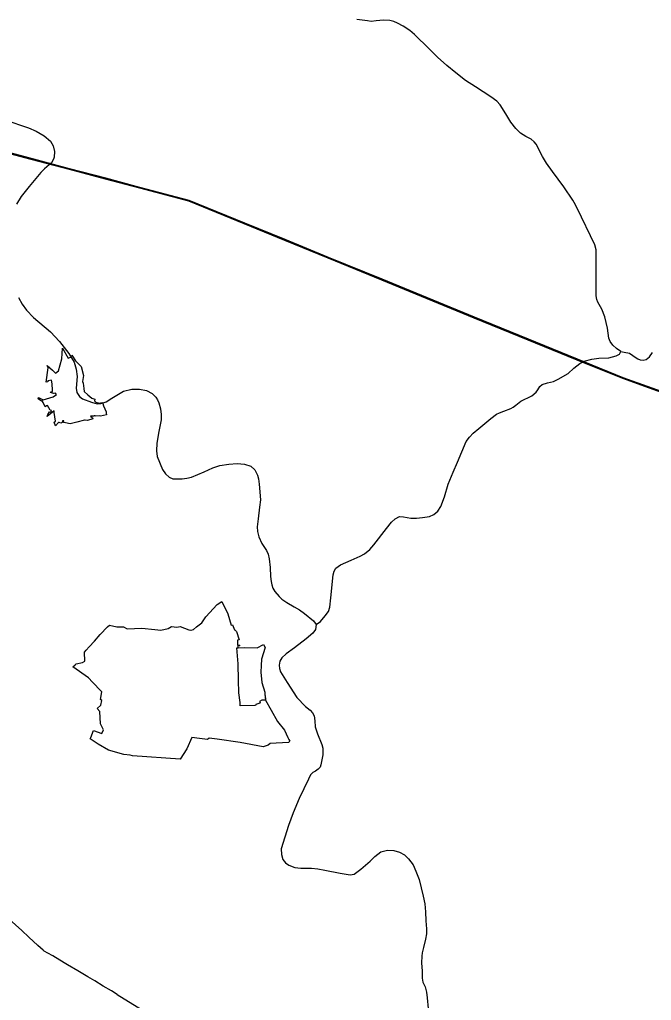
# Model space of a CAD drawing. Extents: x -789162 to -606354, y -1062736 to -945481.
# Drawn here: x -665183 to -662479, y -1004905 to -1000708 of the extents above; entities that cross this region are included whole.
import ezdxf

# ---------------------------------------------------------------- set-up
doc = ezdxf.new("R2010")
doc.units = 0
for name, color, linetype in [('_SIRSI VZTAHY_ELEKTRICKE VEDENI VN 110 kV S', 7, 'Continuous'), ('_SIRSI VZTAHY_OP vodnich zdroju II stupne', 7, 'Continuous'), ('_SIRSI VZTAHY_SILNICE II TRIDY_STAV', 7, 'Continuous'), ('_SIRSI VZTAHY_SILNICE III TRIDY_STAV', 7, 'Continuous'), ('_SIRSI VZTAHY_VTL PLYNOVOD', 7, 'Continuous')]:
    doc.layers.add(name, color=color, linetype=linetype)

msp = doc.modelspace()

# ---------------------------------------------------------------- linework, layer by layer
at = {"layer": '_SIRSI VZTAHY_ELEKTRICKE VEDENI VN 110 kV S'}
for points in [[(-662372.7, -1002326.5), (-662601.2, -1002244.5), (-662796.2, -1002165.2), (-663045.2, -1002063.4), (-663236.9, -1001985), (-663438.9, -1001902.5), (-663633.1, -1001823.1), (-663862.9, -1001729.1), (-664048.2, -1001653.3), (-664221.3, -1001582.6), (-664458.6, -1001485.7), (-664669.3, -1001429.8), (-664815.7, -1001391), (-664970.4, -1001350), (-665160.4, -1001299.5), (-665354.7, -1001247.9)], [(-662372.7, -1002326.5), (-662601.2, -1002244.5), (-662796.2, -1002165.2), (-663045.2, -1002063.4), (-663236.9, -1001985), (-663438.9, -1001902.5), (-663633.1, -1001823.1), (-663862.9, -1001729.1), (-664048.2, -1001653.3), (-664221.3, -1001582.6), (-664458.6, -1001485.7), (-664669.3, -1001429.8), (-664815.7, -1001391), (-664970.4, -1001350), (-665160.4, -1001299.5), (-665354.7, -1001247.9)], [(-662371.3, -1002322.7), (-662599.8, -1002240.8), (-662794.7, -1002161.5), (-663043.7, -1002059.7), (-663235.4, -1001981.3), (-663437.4, -1001898.8), (-663631.6, -1001819.4), (-663861.3, -1001725.4), (-664046.7, -1001649.6), (-664219.8, -1001578.9), (-664457.3, -1001481.9), (-664668.3, -1001425.9), (-664814.7, -1001387.2), (-664969.4, -1001346.2), (-665159.4, -1001295.7), (-665353.7, -1001244.1)], [(-662371.3, -1002322.7), (-662599.8, -1002240.8), (-662794.7, -1002161.5), (-663043.7, -1002059.7), (-663235.4, -1001981.3), (-663437.4, -1001898.8), (-663631.6, -1001819.4), (-663861.3, -1001725.4), (-664046.7, -1001649.6), (-664219.8, -1001578.9), (-664457.3, -1001481.9), (-664668.3, -1001425.9), (-664814.7, -1001387.2), (-664969.4, -1001346.2), (-665159.4, -1001295.7), (-665353.7, -1001244.1)]]:
    msp.add_lwpolyline(points, dxfattribs=at)
at = {"layer": '_SIRSI VZTAHY_OP vodnich zdroju II stupne'}
for points in [[(-664812.3, -1002391.9), (-664810.7, -1002398.8), (-664837, -1002404.6), (-664842.6, -1002403.7), (-664860.1, -1002404.5), (-664860.3, -1002403.3), (-664864.3, -1002403.7), (-664864.2, -1002404.9), (-664868.7, -1002405.2), (-664879.5, -1002404.8), (-664871.4, -1002411.8), (-664870.1, -1002416.6), (-664893.3, -1002423.2), (-664902.9, -1002421.9), (-664906.1, -1002422.1), (-664938.2, -1002430), (-664950, -1002433.8), (-664966.9, -1002437.5), (-664987.3, -1002433.2), (-664995, -1002431.6), (-664993.7, -1002425.2), (-664999.1, -1002424.6), (-665001.7, -1002432.7), (-665007.5, -1002435.1), (-665014.5, -1002432.2), (-665017.4, -1002431.6), (-665030.2, -1002446.7), (-665036, -1002430.9), (-665029.2, -1002426.8), (-665035, -1002388.6), (-665035.9, -1002382.6), (-665065.1, -1002406.8), (-665062.6, -1002398.2), (-665055.1, -1002385.8), (-665049.2, -1002387.4), (-665047, -1002380.3), (-665052, -1002378.9), (-665064.1, -1002358.8), (-665067.8, -1002361.3), (-665074.5, -1002365), (-665082.6, -1002346.1), (-665087.1, -1002339.2), (-665090.3, -1002341.2), (-665103.5, -1002330.9), (-665102.4, -1002325.6), (-665082.7, -1002334.8), (-665040.1, -1002322.2), (-665025.6, -1002311.7), (-665029, -1002309.5), (-665028.3, -1002306.8), (-665038.8, -1002307.8), (-665051.1, -1002303.4), (-665050.1, -1002300.2), (-665042.5, -1002299.8), (-665042.7, -1002294.4), (-665044.3, -1002266.4), (-665046.7, -1002251.2), (-665062.6, -1002254.5), (-665062.2, -1002257.8), (-665069.4, -1002259.5), (-665060.4, -1002198.2), (-665064.7, -1002188), (-665042.9, -1002208.6), (-665030, -1002221), (-665017.1, -1002210.5), (-665002.1, -1002159.4), (-664999.9, -1002113.7), (-664975.8, -1002156.5), (-664972.8, -1002155.2), (-664964.6, -1002151.9), (-664959.7, -1002144.1), (-664944.1, -1002167.9), (-664919.4, -1002192.7), (-664909.1, -1002231), (-664913.7, -1002256.9), (-664910.9, -1002263.5), (-664907.8, -1002286.2), (-664907.4, -1002299), (-664890.9, -1002313.1), (-664873.5, -1002327.9), (-664861.2, -1002332.1), (-664862.8, -1002339), (-664856.7, -1002345.4), (-664845.7, -1002348.2), (-664845, -1002349.5), (-664828.9, -1002347.2), (-664827.4, -1002351.3), (-664823.6, -1002360.7), (-664812.8, -1002386.8)], [(-664578.9, -1003320.7), (-664547.6, -1003313.8), (-664533.2, -1003305.4), (-664509.6, -1003308.4), (-664496.1, -1003305.3), (-664459.2, -1003318.8), (-664450.2, -1003320.1), (-664448.5, -1003320.3), (-664438.7, -1003317.8), (-664425.9, -1003305.8), (-664403.7, -1003288.8), (-664386.6, -1003263.6), (-664337.5, -1003211), (-664317.7, -1003198.3), (-664291.2, -1003251.4), (-664277.1, -1003299), (-664272.4, -1003298.1), (-664263.8, -1003319.1), (-664262.4, -1003319.8), (-664254.2, -1003326.1), (-664242.7, -1003361.3), (-664250.7, -1003364), (-664251.2, -1003367.2), (-664250, -1003385.5), (-664243.8, -1003385.2), (-664241.1, -1003386), (-664250.8, -1003390.8), (-664247.8, -1003395.9), (-664222.3, -1003395.4), (-664166.2, -1003396.6), (-664139.1, -1003382.5), (-664132.5, -1003394.5), (-664147.6, -1003444.7), (-664149.1, -1003472.4), (-664150.9, -1003500.5), (-664145.8, -1003545.2), (-664134, -1003585.4), (-664133, -1003594.9), (-664131.3, -1003614.9), (-664130.8, -1003619.8), (-664105.8, -1003662.7), (-664079.3, -1003711), (-664048.9, -1003748.4), (-664034.7, -1003779.4), (-664030.3, -1003788), (-664026, -1003795.3), (-664031.6, -1003801.3), (-664111.1, -1003805.7), (-664119.6, -1003812.9), (-664140.4, -1003819.5), (-664238.9, -1003801.6), (-664337.6, -1003787.1), (-664372.3, -1003782.2), (-664378.3, -1003788), (-664413.1, -1003783.9), (-664445.5, -1003779.9), (-664466.9, -1003828), (-664495.8, -1003872.8), (-664700.6, -1003857.9), (-664709.6, -1003855.2), (-664737.2, -1003852.4), (-664803.4, -1003833.6), (-664847.1, -1003807.9), (-664855.7, -1003802.2), (-664881.4, -1003785.5), (-664878.9, -1003779.7), (-664866.6, -1003750.6), (-664830.7, -1003762.5), (-664823.7, -1003746.7), (-664833.2, -1003729.3), (-664837.3, -1003721.7), (-664840.4, -1003668.6), (-664850.6, -1003655.9), (-664836.1, -1003642), (-664831.7, -1003621.3), (-664836.6, -1003617.1), (-664830.7, -1003584.8), (-664834.4, -1003581.7), (-664871.6, -1003543.4), (-664888.9, -1003524.6), (-664955, -1003477.4), (-664945.8, -1003468.8), (-664940.8, -1003464.1), (-664913.5, -1003459.5), (-664904.3, -1003452.7), (-664905.2, -1003415), (-664898.2, -1003406.4), (-664885.6, -1003391.6), (-664862.1, -1003368.4), (-664838.8, -1003339.6), (-664807.3, -1003305.8), (-664798.5, -1003299), (-664767.5, -1003306.1), (-664738.9, -1003306.6), (-664723, -1003315.1), (-664660.4, -1003312.2), (-664603.7, -1003317.3)], [(-664130.8, -1003619.8), (-664134.5, -1003620.1), (-664146.9, -1003620.2), (-664156.4, -1003625.6), (-664153.4, -1003629.9), (-664154.2, -1003632.4), (-664171.5, -1003639.4), (-664170.9, -1003640.6), (-664176.6, -1003643.1), (-664239.4, -1003644.1), (-664239.7, -1003629.5), (-664244.3, -1003589.4), (-664246.1, -1003534.7), (-664247.8, -1003464.7), (-664253.6, -1003395.6), (-664247.8, -1003395.9), (-664222.3, -1003395.4), (-664166.2, -1003396.6), (-664139.1, -1003382.5), (-664132.5, -1003394.5), (-664147.6, -1003444.7), (-664149.1, -1003472.4), (-664150.9, -1003500.5), (-664145.8, -1003545.2), (-664134, -1003585.4), (-664133, -1003594.9)]]:
    msp.add_lwpolyline(points, close=True, dxfattribs=at)
at = {"layer": '_SIRSI VZTAHY_SILNICE II TRIDY_STAV'}
for points in [[(-665245.9, -1001137.2), (-665145.4, -1001171.1), (-665112.6, -1001185.8), (-665077.7, -1001205.1), (-665050.9, -1001228.6), (-665040.1, -1001247.9), (-665033.5, -1001273.1), (-665034.8, -1001296.3), (-665038.1, -1001305.5), (-665047.2, -1001321.5), (-665077, -1001346.7), (-665092.5, -1001362.5), (-665142, -1001422.6), (-665176.2, -1001465.2), (-665196.7, -1001497.2)], [(-665188.3, -1001897.8), (-665172.9, -1001926.3), (-665154, -1001952), (-665123.3, -1001982.6), (-665050.5, -1002043.9), (-665013, -1002086.1), (-664972.2, -1002137.2), (-664949.7, -1002174.5), (-664941.3, -1002203.4), (-664937.3, -1002235.2), (-664940.8, -1002284.6), (-664938.8, -1002304), (-664926.9, -1002321.2), (-664913.4, -1002330.4), (-664875, -1002344.8), (-664851.2, -1002352.6), (-664835.3, -1002351), (-664813.1, -1002343.9), (-664789.2, -1002328.1), (-664738.6, -1002298.5), (-664703.2, -1002290.1), (-664670.6, -1002289.7), (-664639.9, -1002295.8), (-664615.4, -1002308.7), (-664600.4, -1002323.6), (-664593.1, -1002335.1), (-664586.9, -1002348.1), (-664580.2, -1002373.8), (-664577, -1002397.4), (-664577.8, -1002421), (-664587.1, -1002470.8), (-664595.7, -1002521.2), (-664597.2, -1002553.7), (-664593.8, -1002577.2), (-664571.2, -1002633.5), (-664558.8, -1002652.1), (-664542.7, -1002666.2), (-664527.9, -1002672.5), (-664512.4, -1002673.6), (-664487.4, -1002672.7), (-664467.4, -1002670.8), (-664447.7, -1002666.3), (-664393.1, -1002643.3), (-664355.6, -1002626.1), (-664326.5, -1002616.6), (-664287.9, -1002610.6), (-664251.9, -1002608.2), (-664220.2, -1002609.8), (-664192.9, -1002618.9), (-664176.9, -1002634.9), (-664164.7, -1002658), (-664160.6, -1002672.5), (-664157.7, -1002695.8), (-664152.4, -1002762.9), (-664156.5, -1002794.2), (-664162.6, -1002843.9), (-664166.4, -1002878.9), (-664164.9, -1002897.9), (-664159.8, -1002920.9), (-664146.7, -1002949.2), (-664126.4, -1002980.2), (-664119.9, -1002995), (-664114.6, -1003014.8), (-664111.1, -1003051.9), (-664108.5, -1003091.3), (-664106.1, -1003112.8), (-664104, -1003126.2), (-664099.8, -1003140.3), (-664090, -1003154.8), (-664072.8, -1003176.8), (-664060.6, -1003188.1), (-664039.2, -1003201.6), (-664007.4, -1003220.4), (-663984.4, -1003233.8), (-663963.2, -1003249.8), (-663925.1, -1003280.5), (-663913.5, -1003296.2)], [(-663913.5, -1003296.2), (-663916.1, -1003318.1), (-663927.9, -1003332.8), (-663956, -1003357.6), (-664006.7, -1003396.1), (-664041.6, -1003422.3), (-664061, -1003438.9), (-664069.3, -1003453.5), (-664072.1, -1003470.6), (-664070.5, -1003484), (-664066.6, -1003498.9), (-664037.7, -1003544.5), (-663995.8, -1003608.5), (-663959.1, -1003646.6), (-663940, -1003662.3), (-663929.1, -1003673.9), (-663922.2, -1003687.3), (-663919.8, -1003708.1), (-663918.2, -1003733.8), (-663908.3, -1003763.5), (-663888.9, -1003809.4), (-663884.8, -1003825), (-663884.8, -1003853.6), (-663893.1, -1003896.4), (-663896.8, -1003907.3), (-663905, -1003915.8), (-663915.9, -1003923.4), (-663928.1, -1003930.3), (-663937.3, -1003939.6), (-663946.1, -1003958.5), (-663986.3, -1004041.5), (-664012.6, -1004101.8), (-664032.4, -1004156.6), (-664047.6, -1004207), (-664063.9, -1004256), (-664062.5, -1004281.2), (-664055.7, -1004301.6), (-664044.8, -1004316.6), (-664030.5, -1004326.8), (-664005.4, -1004336.3), (-663978.8, -1004338.4), (-663933.6, -1004339.1), (-663906.6, -1004342.4), (-663875.9, -1004347.8), (-663810.3, -1004360), (-663768.4, -1004367), (-663750.7, -1004364.3), (-663722.7, -1004343.9), (-663681.9, -1004309.2), (-663662.9, -1004288.7), (-663637.2, -1004269.8), (-663607.8, -1004261.4), (-663581.2, -1004263.5), (-663556.7, -1004271), (-663535.6, -1004282.6), (-663517.9, -1004299.6), (-663498.8, -1004324.1), (-663487.2, -1004351.3), (-663472.7, -1004387.9), (-663455.2, -1004458.2), (-663449.1, -1004491.6), (-663445, -1004526.3), (-663443.6, -1004563.8), (-663440.9, -1004599.2), (-663441.6, -1004619.6), (-663445, -1004642.1), (-663454.5, -1004678.1), (-663459.3, -1004700.6), (-663462, -1004715.6), (-663463.4, -1004744.2), (-663460, -1004779.6), (-663460, -1004810.2), (-663457.3, -1004826.6), (-663447.7, -1004847), (-663441.6, -1004870.1), (-663438.9, -1004894), (-663434.8, -1004939.6)]]:
    msp.add_lwpolyline(points, dxfattribs=at)
at = {"layer": '_SIRSI VZTAHY_SILNICE III TRIDY_STAV'}
for points in [[(-662608.7, -1002128.7), (-662627.6, -1002115.7), (-662643.2, -1002100.5), (-662654.6, -1002085.2), (-662660.9, -1002070.7), (-662666.6, -1002029.1), (-662677.7, -1001979.5), (-662691.2, -1001947.3), (-662707.7, -1001917.3), (-662712.7, -1001905.3), (-662715.4, -1001890.4), (-662715.3, -1001842.2), (-662714.8, -1001771.4), (-662714.5, -1001718.9), (-662715.1, -1001693), (-662721.1, -1001672.1), (-662738.8, -1001633.9), (-662777.4, -1001553.1), (-662803.4, -1001500.7), (-662814.5, -1001480.5), (-662853.1, -1001424.1), (-662901.7, -1001358), (-662927.3, -1001322.3), (-662944.1, -1001294.2), (-662971.6, -1001241.3), (-662980.1, -1001230.9), (-662992.6, -1001220.1), (-663015.5, -1001208.5), (-663038.7, -1001193.6), (-663059.1, -1001174.5), (-663080.5, -1001146.9), (-663097.5, -1001118.9), (-663116.2, -1001089.1), (-663126.2, -1001072.9), (-663139.6, -1001057.8), (-663166, -1001039.3), (-663231.1, -1000996.4), (-663273.8, -1000968.2), (-663315.8, -1000936.6), (-663353.7, -1000905), (-663394.7, -1000869.5), (-663430.6, -1000833.6), (-663493.3, -1000772.6), (-663512.7, -1000754.9), (-663541.8, -1000735.6), (-663565.6, -1000723.8), (-663581.5, -1000716.2), (-663598.8, -1000712), (-663625.4, -1000710.3), (-663656.2, -1000714.1), (-663677.7, -1000715.8), (-663694.3, -1000714.1), (-663740, -1000708.2)], [(-663913.5, -1003296.2), (-663894.7, -1003283.3), (-663874.9, -1003259.2), (-663861.6, -1003241), (-663855.1, -1003222.3), (-663851.1, -1003182.9), (-663841, -1003083.7), (-663836.3, -1003067.9), (-663829, -1003054.9), (-663810.2, -1003041.6), (-663763.3, -1003021), (-663725.8, -1003004.7), (-663707.1, -1002994.1), (-663684.1, -1002976), (-663667.1, -1002956), (-663612.2, -1002885.4), (-663591.2, -1002858.1), (-663575.1, -1002843.9), (-663557.5, -1002834.4), (-663539.2, -1002835.1), (-663508.8, -1002841.7), (-663484, -1002842), (-663458.7, -1002838), (-663428.2, -1002834), (-663409.7, -1002826), (-663393.4, -1002811.3), (-663380.3, -1002791), (-663364.1, -1002750.8), (-663349, -1002696), (-663327.1, -1002644.3), (-663309.1, -1002601.5), (-663272.1, -1002513.5), (-663257.4, -1002494.6), (-663240.9, -1002477.1), (-663217.6, -1002457.7), (-663166.2, -1002415.5), (-663141.8, -1002397.1), (-663129.4, -1002390.9), (-663110.3, -1002383.5), (-663080.3, -1002372.1), (-663069.7, -1002366.6), (-663058.5, -1002357.4), (-663036.9, -1002341.1), (-662991.1, -1002318.1), (-662971.6, -1002302.9), (-662965.1, -1002291.9), (-662956.4, -1002277.6), (-662946.2, -1002269.1), (-662924, -1002262.7), (-662897.1, -1002256.4), (-662877.9, -1002247.3), (-662835.2, -1002222.9), (-662810.9, -1002199.8), (-662784.4, -1002180), (-662765.8, -1002169.9), (-662733.7, -1002160.9), (-662703, -1002157.3), (-662660.1, -1002155), (-662629.1, -1002146.9), (-662615.5, -1002139.1), (-662608.7, -1002128.7)], [(-662608.7, -1002128.7), (-662594.7, -1002131.7), (-662572.5, -1002135.5), (-662558.4, -1002145.1), (-662548.1, -1002152.5), (-662536.1, -1002159.5), (-662526.3, -1002163.7), (-662514.4, -1002164.8), (-662501.5, -1002162), (-662486.2, -1002150.7), (-662474.4, -1002133.2)]]:
    msp.add_lwpolyline(points, dxfattribs=at)
at = {"layer": '_SIRSI VZTAHY_VTL PLYNOVOD'}
for points in [[(-664765, -1004879.5), (-664790.3, -1004864.1), (-664826.3, -1004843.2), (-664861.8, -1004821.2), (-664890.9, -1004803.8), (-664934.6, -1004778.8), (-664978.6, -1004752.7), (-664993.1, -1004743.9), (-665041.4, -1004714.7), (-665061.9, -1004702.9), (-665078, -1004693.5), (-665082.8, -1004689.3), (-665105.7, -1004669.2), (-665144.2, -1004634.3), (-665174.5, -1004606.3), (-665228.4, -1004556.7)], [(-664765, -1004879.5), (-664587.1, -1004989.6), (-664707, -1005239.6), (-664458.6, -1005726.8), (-664542.9, -1005997.8), (-663349, -1007038.7), (-663520, -1007217.5), (-663861.5, -1007565.1), (-664004.8, -1007771.2), (-663969.9, -1008106.7), (-664057.2, -1008396.7), (-663840.6, -1008913.8), (-664099.1, -1009287.7), (-664029.3, -1009808.3)]]:
    msp.add_lwpolyline(points, dxfattribs=at)

doc.saveas('drawing.dxf')
